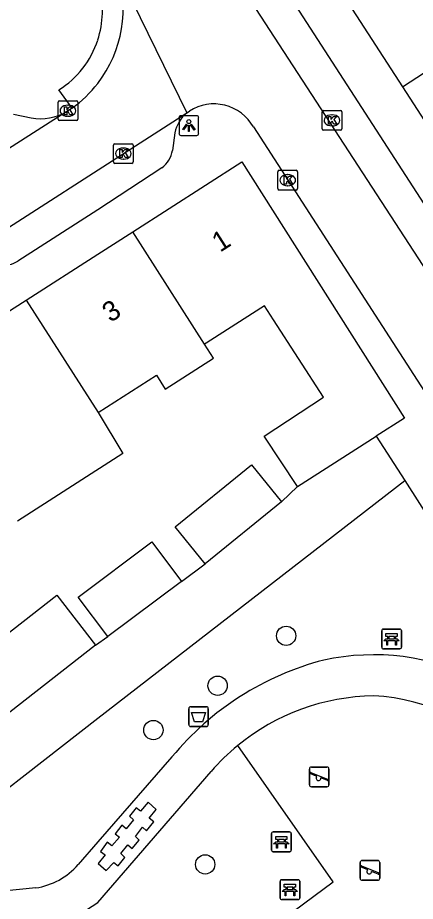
# Model space of a CAD drawing. Extents: x 161801 to 162379, y 382315 to 382832.
# Drawn here: x 161995.94 to 162016.09, y 382592.57 to 382637.32 of the extents above; entities that cross this region are included whole.
import ezdxf

# ---------------------------------------------------------------- set-up
doc = ezdxf.new("R2010")
doc.units = 0
for name, color, linetype in [('IMGEO_Afvalbak', 7, 'Continuous'), ('IMGEO_Bank', 7, 'Continuous'), ('IMGEO_Boom', 7, 'Continuous'), ('IMGEO_Groenvoorziening', 7, 'Continuous'), ('IMGEO_Kolk', 7, 'Continuous'), ('IMGEO_Lichtpunt', 7, 'Continuous'), ('IMGEO_Pand', 7, 'Continuous'), ('IMGEO_Pand_nummerreeks', 7, 'Continuous'), ('IMGEO_Rijbaan_lokaal_open', 7, 'Continuous'), ('IMGEO_Speelvoorziening', 7, 'Continuous'), ('IMGEO_Voetpad_gesloten', 7, 'Continuous'), ('IMGEO_Voetpad_open', 7, 'Continuous')]:
    doc.layers.add(name, color=color, linetype=linetype)

msp = doc.modelspace()

# ---------------------------------------------------------------- linework, layer by layer
at = {"layer": 'IMGEO_Afvalbak'}
for p, q in [((162004.612, 382601.524), (162004.612, 382602.324)), ((162004.612, 382602.324), (162004.612, 382601.524)), ((162004.712, 382602.424), (162005.502, 382602.424)), ((162005.502, 382602.424), (162004.712, 382602.424)), ((162005.602, 382602.324), (162005.602, 382601.524)), ((162005.602, 382601.524), (162005.602, 382602.324)), ((162005.502, 382601.424), (162004.712, 382601.424)), ((162004.712, 382601.424), (162005.502, 382601.424))]:
    msp.add_line(p, q, dxfattribs=at)
msp.add_lwpolyline([(162004.755, 382602.138), (162005.459, 382602.138), (162005.31, 382601.668), (162004.904, 382601.668), (162004.755, 382602.138)], dxfattribs=at)
for centre, start, end in [((162004.712, 382602.324), 90, 180), ((162004.712, 382602.324), 90, 180), ((162005.502, 382602.324), 0, 90), ((162005.502, 382602.324), 360, 90), ((162004.712, 382601.524), 180, 270), ((162004.712, 382601.524), 180, 270), ((162005.502, 382601.524), 270, 0), ((162005.502, 382601.524), 270, 0)]:
    msp.add_arc(centre, 0.1, start, end, dxfattribs=at)
at = {"layer": 'IMGEO_Bank'}
for p, q in [((162014.387, 382605.433), (162014.387, 382606.274)), ((162014.387, 382606.274), (162014.387, 382605.433)), ((162014.462, 382606.358), (162015.303, 382606.358)), ((162015.303, 382606.358), (162014.462, 382606.358)), ((162015.387, 382606.283), (162015.387, 382605.442)), ((162015.387, 382605.442), (162015.387, 382606.283)), ((162015.084, 382605.756), (162014.691, 382605.756)), ((162014.696, 382605.864), (162014.696, 382605.97)), ((162014.74, 382605.97), (162014.74, 382605.864)), ((162015.028, 382605.976), (162014.746, 382605.976)), ((162014.746, 382605.858), (162015.028, 382605.858)), ((162015.034, 382605.864), (162015.034, 382605.97)), ((162015.078, 382605.97), (162015.078, 382605.864)), ((162015.312, 382605.358), (162014.471, 382605.358)), ((162014.471, 382605.358), (162015.312, 382605.358)), ((162008.807, 382595.157), (162008.807, 382595.998)), ((162008.807, 382595.998), (162008.807, 382595.157)), ((162008.882, 382596.082), (162009.723, 382596.082)), ((162009.723, 382596.082), (162008.882, 382596.082)), ((162009.807, 382596.007), (162009.807, 382595.166)), ((162009.807, 382595.166), (162009.807, 382596.007)), ((162009.504, 382595.48), (162009.111, 382595.48)), ((162009.116, 382595.588), (162009.116, 382595.694)), ((162009.16, 382595.694), (162009.16, 382595.588)), ((162009.448, 382595.7), (162009.166, 382595.7)), ((162009.166, 382595.582), (162009.448, 382595.582)), ((162009.454, 382595.588), (162009.454, 382595.694)), ((162009.498, 382595.694), (162009.498, 382595.588)), ((162009.732, 382595.082), (162008.891, 382595.082)), ((162008.891, 382595.082), (162009.732, 382595.082)), ((162009.236, 382592.738), (162009.236, 382593.579)), ((162009.236, 382593.579), (162009.236, 382592.738)), ((162009.311, 382593.663), (162010.152, 382593.663)), ((162010.152, 382593.663), (162009.311, 382593.663)), ((162010.236, 382593.588), (162010.236, 382592.747)), ((162010.236, 382592.747), (162010.236, 382593.588)), ((162009.545, 382593.169), (162009.545, 382593.275)), ((162009.589, 382593.275), (162009.589, 382593.169)), ((162009.877, 382593.281), (162009.595, 382593.281)), ((162009.595, 382593.163), (162009.877, 382593.163)), ((162009.883, 382593.169), (162009.883, 382593.275)), ((162009.927, 382593.275), (162009.927, 382593.169)), ((162009.933, 382593.061), (162009.54, 382593.061)), ((162010.161, 382592.663), (162009.32, 382592.663)), ((162009.32, 382592.663), (162010.161, 382592.663))]:
    msp.add_line(p, q, dxfattribs=at)
for points in [[(162014.69, 382605.976), (162014.604, 382605.976), (162014.604, 382606.137), (162015.167, 382606.137), (162015.167, 382605.976), (162015.084, 382605.976)], [(162014.634, 382605.756), (162014.492, 382605.756), (162014.604, 382605.858), (162014.69, 382605.858)], [(162014.684, 382605.749), (162014.684, 382605.542), (162014.641, 382605.542), (162014.641, 382605.749)], [(162015.084, 382605.858), (162015.167, 382605.858), (162015.279, 382605.756), (162015.14, 382605.756)], [(162015.134, 382605.749), (162015.134, 382605.542), (162015.09, 382605.542), (162015.09, 382605.749)], [(162009.11, 382595.7), (162009.024, 382595.7), (162009.024, 382595.861), (162009.587, 382595.861), (162009.587, 382595.7), (162009.504, 382595.7)], [(162009.054, 382595.48), (162008.912, 382595.48), (162009.024, 382595.582), (162009.11, 382595.582)], [(162009.104, 382595.473), (162009.104, 382595.266), (162009.061, 382595.266), (162009.061, 382595.473)], [(162009.504, 382595.582), (162009.587, 382595.582), (162009.699, 382595.48), (162009.56, 382595.48)], [(162009.554, 382595.473), (162009.554, 382595.266), (162009.51, 382595.266), (162009.51, 382595.473)], [(162009.483, 382593.061), (162009.341, 382593.061), (162009.453, 382593.163), (162009.539, 382593.163)], [(162009.539, 382593.281), (162009.453, 382593.281), (162009.453, 382593.442), (162010.016, 382593.442), (162010.016, 382593.281), (162009.933, 382593.281)], [(162009.933, 382593.163), (162010.016, 382593.163), (162010.128, 382593.061), (162009.989, 382593.061)], [(162009.533, 382593.054), (162009.533, 382592.847), (162009.49, 382592.847), (162009.49, 382593.054)], [(162009.983, 382593.054), (162009.983, 382592.847), (162009.939, 382592.847), (162009.939, 382593.054)]]:
    msp.add_lwpolyline(points, dxfattribs=at)
for centre, radius, start, end in [((162014.465, 382606.28), 0.0779, 92.4484, 184.2845), ((162014.465, 382606.28), 0.0779, 92.4484, 184.2845), ((162015.309, 382606.28), 0.0779, 2.4484, 94.2845), ((162015.309, 382606.28), 0.0779, 2.4484, 94.2845), ((162014.634, 382605.749), 0.00671, 2.8957, 87.1043), ((162014.691, 382605.749), 0.00671, 92.8957, 177.1043), ((162014.689, 382605.969), 0.00671, 2.8957, 87.1043), ((162014.689, 382605.865), 0.00671, 272.8957, 357.1043), ((162014.746, 382605.969), 0.00671, 92.8957, 177.1043), ((162014.746, 382605.865), 0.00671, 182.8957, 267.1043), ((162015.028, 382605.969), 0.00671, 2.8957, 87.1043), ((162015.028, 382605.865), 0.00671, 272.8957, 357.1043), ((162015.085, 382605.969), 0.00671, 92.8957, 177.1043), ((162015.085, 382605.865), 0.00671, 182.8957, 267.1043), ((162015.083, 382605.749), 0.00671, 2.8957, 87.1043), ((162015.14, 382605.749), 0.00671, 92.8957, 177.1043), ((162014.465, 382605.436), 0.0779, 182.4484, 274.2845), ((162014.465, 382605.436), 0.0779, 182.4484, 274.2845), ((162015.309, 382605.436), 0.0779, 272.4484, 4.2845), ((162015.309, 382605.436), 0.0779, 272.4484, 4.2845), ((162008.885, 382596.004), 0.0779, 92.4484, 184.2845), ((162008.885, 382596.004), 0.0779, 92.4484, 184.2845), ((162009.729, 382596.004), 0.0779, 2.4484, 94.2845), ((162009.729, 382596.004), 0.0779, 2.4484, 94.2845), ((162009.054, 382595.473), 0.00671, 2.8957, 87.1043), ((162009.111, 382595.473), 0.00671, 92.8957, 177.1043), ((162009.109, 382595.693), 0.00671, 2.8957, 87.1043), ((162009.109, 382595.589), 0.00671, 272.8957, 357.1043), ((162009.166, 382595.693), 0.00671, 92.8957, 177.1043), ((162009.166, 382595.589), 0.00671, 182.8957, 267.1043), ((162009.448, 382595.693), 0.00671, 2.8957, 87.1043), ((162009.448, 382595.589), 0.00671, 272.8957, 357.1043), ((162009.505, 382595.693), 0.00671, 92.8957, 177.1043), ((162009.505, 382595.589), 0.00671, 182.8957, 267.1043), ((162009.503, 382595.473), 0.00671, 2.8957, 87.1043), ((162009.56, 382595.473), 0.00671, 92.8957, 177.1043), ((162008.885, 382595.16), 0.0779, 182.4484, 274.2845), ((162008.885, 382595.16), 0.0779, 182.4484, 274.2845), ((162009.729, 382595.16), 0.0779, 272.4484, 4.2845), ((162009.729, 382595.16), 0.0779, 272.4484, 4.2845), ((162009.314, 382593.585), 0.0779, 92.4484, 184.2845), ((162009.314, 382593.585), 0.0779, 92.4484, 184.2845), ((162010.158, 382593.585), 0.0779, 2.4484, 94.2845), ((162010.158, 382593.585), 0.0779, 2.4484, 94.2845), ((162009.538, 382593.274), 0.00671, 2.8957, 87.1043), ((162009.538, 382593.17), 0.00671, 272.8957, 357.1043), ((162009.595, 382593.274), 0.00671, 92.8957, 177.1043), ((162009.595, 382593.17), 0.00671, 182.8957, 267.1043), ((162009.877, 382593.274), 0.00671, 2.8957, 87.1043), ((162009.877, 382593.17), 0.00671, 272.8957, 357.1043), ((162009.934, 382593.274), 0.00671, 92.8957, 177.1043), ((162009.934, 382593.17), 0.00671, 182.8957, 267.1043), ((162009.314, 382592.741), 0.0779, 182.4484, 274.2845), ((162009.314, 382592.741), 0.0779, 182.4484, 274.2845), ((162009.483, 382593.054), 0.00671, 2.8957, 87.1043), ((162009.54, 382593.054), 0.00671, 92.8957, 177.1043), ((162009.932, 382593.054), 0.00671, 2.8957, 87.1043), ((162009.989, 382593.054), 0.00671, 92.8957, 177.1043), ((162010.158, 382592.741), 0.0779, 272.4484, 4.2845), ((162010.158, 382592.741), 0.0779, 272.4484, 4.2845)]:
    msp.add_arc(centre, radius, start, end, dxfattribs=at)
at = {"layer": 'IMGEO_Boom'}
for centre in [(162009.544, 382606.016), (162006.073, 382603.49), (162002.818, 382601.244), (162005.443, 382594.44)]:
    msp.add_circle(centre, 0.489, dxfattribs=at)
at = {"layer": 'IMGEO_Groenvoorziening'}
for points in [[(161990.199, 382592.576), (161990.507, 382593.796), (161991.631, 382595.328), (162000, 382601.844), (162015.552, 382613.874)], [(162009.311, 382612.795), (162010.112, 382613.571)], [(162004.236, 382608.775), (162005.44, 382609.656)], [(161999.89, 382605.539), (162000.514, 382605.98)], [(162014.979, 382583.935), (162009.447, 382591.715), (162011.932, 382593.56), (162007.091, 382600.459)]]:
    msp.add_lwpolyline(points, dxfattribs=at)
at = {"layer": 'IMGEO_Kolk'}
for p, q in [((161997.987, 382632.18), (161997.987, 382633.032)), ((161998.062, 382633.106), (161998.914, 382633.106)), ((161998.988, 382633.032), (161998.988, 382632.18)), ((161998.475, 382632.886), (161998.5, 382632.886)), ((162011.367, 382631.693), (162011.367, 382632.545)), ((162011.442, 382632.619), (162012.294, 382632.619)), ((162012.368, 382632.545), (162012.368, 382631.693)), ((161998.914, 382632.106), (161998.062, 382632.106)), ((161998.498, 382632.326), (161998.473, 382632.326)), ((162011.855, 382632.399), (162011.88, 382632.399)), ((162012.294, 382631.619), (162011.442, 382631.619)), ((162011.878, 382631.839), (162011.853, 382631.839)), ((162000.794, 382630.011), (162000.794, 382630.863)), ((162000.869, 382630.937), (162001.721, 382630.937)), ((162001.282, 382630.717), (162001.307, 382630.717)), ((162001.795, 382630.863), (162001.795, 382630.011)), ((162001.721, 382629.937), (162000.869, 382629.937)), ((162001.305, 382630.157), (162001.28, 382630.157)), ((162009.123, 382628.663), (162009.123, 382629.515)), ((162009.198, 382629.589), (162010.05, 382629.589)), ((162009.611, 382629.369), (162009.636, 382629.369)), ((162010.124, 382629.515), (162010.124, 382628.663)), ((162010.05, 382628.589), (162009.198, 382628.589)), ((162009.634, 382628.809), (162009.609, 382628.809))]:
    msp.add_line(p, q, dxfattribs=at)
for points in [[(161997.987, 382632.18), (161997.987, 382633.032)], [(161998.062, 382633.106), (161998.914, 382633.106)], [(161998.988, 382633.032), (161998.988, 382632.18)], [(161998.308, 382632.806), (161998.431, 382632.806), (161998.431, 382632.655), (161998.561, 382632.806), (161998.725, 382632.806), (161998.579, 382632.655), (161998.732, 382632.406), (161998.58, 382632.406), (161998.495, 382632.57), (161998.431, 382632.503), (161998.431, 382632.406), (161998.308, 382632.406), (161998.308, 382632.806)], [(162011.367, 382631.693), (162011.367, 382632.545)], [(162011.442, 382632.619), (162012.294, 382632.619)], [(162012.368, 382632.545), (162012.368, 382631.693)], [(161998.914, 382632.106), (161998.062, 382632.106)], [(162011.688, 382632.319), (162011.811, 382632.319), (162011.811, 382632.168), (162011.941, 382632.319), (162012.105, 382632.319), (162011.959, 382632.168), (162012.112, 382631.919), (162011.96, 382631.919), (162011.875, 382632.083), (162011.811, 382632.016), (162011.811, 382631.919), (162011.688, 382631.919), (162011.688, 382632.319)], [(162012.294, 382631.619), (162011.442, 382631.619)], [(162000.794, 382630.011), (162000.794, 382630.863)], [(162000.869, 382630.937), (162001.721, 382630.937)], [(162001.795, 382630.863), (162001.795, 382630.011)], [(162001.115, 382630.637), (162001.238, 382630.637), (162001.238, 382630.486), (162001.368, 382630.637), (162001.532, 382630.637), (162001.386, 382630.486), (162001.539, 382630.237), (162001.387, 382630.237), (162001.302, 382630.401), (162001.238, 382630.334), (162001.238, 382630.237), (162001.115, 382630.237), (162001.115, 382630.637)], [(162001.721, 382629.937), (162000.869, 382629.937)], [(162009.123, 382628.663), (162009.123, 382629.515)], [(162009.198, 382629.589), (162010.05, 382629.589)], [(162010.124, 382629.515), (162010.124, 382628.663)], [(162009.444, 382629.289), (162009.567, 382629.289), (162009.567, 382629.138), (162009.697, 382629.289), (162009.861, 382629.289), (162009.715, 382629.138), (162009.868, 382628.889), (162009.716, 382628.889), (162009.631, 382629.053), (162009.567, 382628.986), (162009.567, 382628.889), (162009.444, 382628.889), (162009.444, 382629.289)], [(162010.05, 382628.589), (162009.198, 382628.589)]]:
    msp.add_lwpolyline(points, dxfattribs=at)
for centre, start, end in [((161998.064, 382633.03), 91.552, 178.448), ((161998.064, 382633.03), 91.552, 178.448), ((161998.912, 382633.03), 1.552, 88.448), ((161998.912, 382633.03), 1.552, 88.448), ((162011.444, 382632.543), 91.552, 178.448), ((162011.444, 382632.543), 91.552, 178.448), ((162012.292, 382632.543), 1.552, 88.448), ((162012.292, 382632.543), 1.552, 88.448), ((161998.064, 382632.182), 181.552, 268.448), ((161998.064, 382632.182), 181.552, 268.448), ((161998.912, 382632.182), 271.552, 358.448), ((161998.912, 382632.182), 271.552, 358.448), ((162011.444, 382631.695), 181.552, 268.448), ((162011.444, 382631.695), 181.552, 268.448), ((162012.292, 382631.695), 271.552, 358.448), ((162012.292, 382631.695), 271.552, 358.448), ((162000.871, 382630.861), 91.552, 178.448), ((162000.871, 382630.861), 91.552, 178.448), ((162001.719, 382630.861), 1.552, 88.448), ((162001.719, 382630.861), 1.552, 88.448), ((162000.871, 382630.013), 181.552, 268.448), ((162000.871, 382630.013), 181.552, 268.448), ((162001.719, 382630.013), 271.552, 358.448), ((162001.719, 382630.013), 271.552, 358.448), ((162009.2, 382629.513), 91.552, 178.448), ((162009.2, 382629.513), 91.552, 178.448), ((162010.048, 382629.513), 1.552, 88.448), ((162010.048, 382629.513), 1.552, 88.448), ((162009.2, 382628.665), 181.552, 268.448), ((162009.2, 382628.665), 181.552, 268.448), ((162010.048, 382628.665), 271.552, 358.448), ((162010.048, 382628.665), 271.552, 358.448)]:
    msp.add_arc(centre, 0.0765, start, end, dxfattribs=at)
for centre, major_axis, ratio, start_param, end_param in [((161998.474, 382632.606), (-0.387, 0.002), 0.722429, 4.712389, 7.853982), ((161998.499, 382632.606), (-0.39, 0.002), 0.717154, 1.570796, 4.712389), ((162011.854, 382632.119), (-0.387, 0.002), 0.722429, 4.712389, 7.853982), ((162011.879, 382632.119), (-0.39, 0.002), 0.717154, 1.570796, 4.712389), ((162001.281, 382630.437), (-0.387, 0.002), 0.722429, 4.712389, 7.853982), ((162001.306, 382630.437), (-0.39, 0.002), 0.717154, 1.570796, 4.712389), ((162009.61, 382629.089), (-0.387, 0.002), 0.722429, 4.712389, 7.853982), ((162009.635, 382629.089), (-0.39, 0.002), 0.717154, 1.570796, 4.712389)]:
    msp.add_ellipse(centre, major_axis=major_axis, ratio=ratio, start_param=start_param, end_param=end_param, dxfattribs=at)
at = {"layer": 'IMGEO_Lichtpunt'}
for p, q in [((162004.116, 382632.256), (162004.116, 382631.449)), ((162004.116, 382632.256), (162004.116, 382631.449)), ((162005.018, 382632.351), (162004.21, 382632.351)), ((162005.018, 382632.351), (162004.21, 382632.351)), ((162005.112, 382631.449), (162005.112, 382632.256)), ((162005.112, 382631.449), (162005.112, 382632.256)), ((162004.21, 382631.355), (162005.018, 382631.355)), ((162004.21, 382631.355), (162005.018, 382631.355))]:
    msp.add_line(p, q, dxfattribs=at)
for points in [[(162004.49, 382631.92), (162004.529, 382631.892), (162004.341, 382631.63), (162004.303, 382631.657), (162004.49, 382631.92)], [(162004.592, 382631.872), (162004.639, 382631.872), (162004.639, 382631.55), (162004.592, 382631.55), (162004.592, 382631.872)], [(162004.702, 382631.892), (162004.74, 382631.919), (162004.927, 382631.657), (162004.888, 382631.629), (162004.702, 382631.892)]]:
    msp.add_lwpolyline(points, dxfattribs=at)
msp.add_circle((162004.615, 382632.054), 0.0994, dxfattribs=at)
for centre, start, end in [((162004.21, 382632.256), 90, 180), ((162004.21, 382632.256), 90, 180), ((162005.018, 382632.256), 0, 90), ((162005.018, 382632.256), 0, 90), ((162004.21, 382631.449), 180, 270), ((162004.21, 382631.449), 180, 270), ((162005.018, 382631.449), 270, 0), ((162005.018, 382631.449), 270, 360)]:
    msp.add_arc(centre, 0.0946, start, end, dxfattribs=at)
at = {"layer": 'IMGEO_Pand'}
for points in [[(162010.84, 382642.761), (162010.894, 382640.81), (162012.701, 382638.028), (162015.436, 382633.815)], [(162015.436, 382633.815), (162020.91, 382637.369)], [(162015.436, 382633.815), (162018.386, 382629.27)], [(162001.769, 382626.474), (162007.296, 382630.012), (162015.544, 382617.046), (162014.11, 382616.128)], [(161996.371, 382623.019), (162000, 382625.342), (162001.769, 382626.474)], [(162005.415, 382620.782), (162001.769, 382626.474)], [(161990.973, 382619.564), (161996.371, 382623.019)], [(161996.371, 382623.019), (162000.023, 382617.321)], [(162010.112, 382613.571), (162008.436, 382616.118), (162011.444, 382618.097), (162008.901, 382622.018), (162008.45, 382622.722), (162006.159, 382621.257), (162005.498, 382620.835), (162005.415, 382620.782)], [(162000.023, 382617.321), (162002.969, 382619.217), (162003.421, 382618.51), (162005.868, 382620.074), (162005.415, 382620.782)], [(162000.023, 382617.321), (162001.267, 382615.24), (161995.927, 382611.826)], [(162010.112, 382613.571), (162014.11, 382616.128)], [(162005.44, 382609.656), (162003.915, 382611.538), (162007.786, 382614.676), (162009.311, 382612.795)], [(162009.311, 382612.795), (162005.44, 382609.656)], [(162000.514, 382605.98), (161999.013, 382607.978), (162002.734, 382610.774), (162004.236, 382608.775)], [(162004.236, 382608.775), (162000.514, 382605.98)], [(161995.148, 382601.848), (161995.064, 382601.956), (161993.176, 382604.382), (161997.917, 382608.073), (161999.89, 382605.539)], [(161999.89, 382605.539), (161995.148, 382601.848)]]:
    msp.add_lwpolyline(points, dxfattribs=at)
at = {"layer": 'IMGEO_Rijbaan_lokaal_open'}
for points in [[(162000.973, 382639.763), (162004.521, 382632.507)], [(162006.831, 382639.585), (162016.945, 382624.048), (162017.267, 382623.551), (162020.932, 382617.897), (162022.259, 382615.849)], [(161998.439, 382632.572), (161980.099, 382620.86)], [(161992.146, 382624.565), (162004.521, 382632.507)], [(161998.695, 382632.733), (161998.439, 382632.572)], [(162004.521, 382632.507), (162004.65, 382632.59)], [(162007.883, 382631.783), (162017.409, 382617.057)]]:
    msp.add_lwpolyline(points, dxfattribs=at)
for centre, radius, start, end in [((161995.081, 382637.787), 6.214, 322.3296, 18.5366), ((161995.087, 382637.784), 6.207, 305.5342, 322.3191), ((162005.885, 382630.659), 2.293, 29.3702, 122.5991)]:
    msp.add_arc(centre, radius, start, end, dxfattribs=at)
at = {"layer": 'IMGEO_Speelvoorziening'}
for p, q in [((162010.724, 382598.471), (162010.724, 382599.271)), ((162010.724, 382599.271), (162010.724, 382598.471)), ((162011.107, 382598.899), (162010.768, 382599.036)), ((162010.793, 382599.096), (162011.669, 382598.743)), ((162010.824, 382599.371), (162011.614, 382599.371)), ((162011.614, 382599.371), (162010.824, 382599.371)), ((162011.714, 382599.271), (162011.714, 382598.471)), ((162011.714, 382598.471), (162011.714, 382599.271)), ((162011.645, 382598.683), (162011.305, 382598.82)), ((162011.614, 382598.371), (162010.824, 382598.371)), ((162010.824, 382598.371), (162011.614, 382598.371)), ((162013.295, 382593.738), (162013.295, 382594.538)), ((162013.295, 382594.538), (162013.295, 382593.738)), ((162013.395, 382594.638), (162014.185, 382594.638)), ((162014.185, 382594.638), (162013.395, 382594.638)), ((162014.285, 382594.538), (162014.285, 382593.738)), ((162014.285, 382593.738), (162014.285, 382594.538)), ((162013.678, 382594.166), (162013.339, 382594.303)), ((162013.364, 382594.363), (162014.24, 382594.01)), ((162014.216, 382593.95), (162013.876, 382594.087)), ((162014.185, 382593.638), (162013.395, 382593.638)), ((162013.395, 382593.638), (162014.185, 382593.638))]:
    msp.add_line(p, q, dxfattribs=at)
for centre, radius, start, end in [((162010.824, 382599.271), 0.1, 90, 180), ((162010.824, 382599.271), 0.1, 90, 180), ((162010.781, 382599.066), 0.0327, 68.078, 248.078), ((162011.614, 382599.271), 0.1, 0, 90), ((162011.614, 382599.271), 0.1, 360, 90), ((162011.186, 382598.809), 0.12, 130.9928, 5.1632), ((162011.657, 382598.713), 0.0327, 248.078, 68.078), ((162010.824, 382598.471), 0.1, 180, 270), ((162010.824, 382598.471), 0.1, 180, 270), ((162011.614, 382598.471), 0.1, 270, 0), ((162011.614, 382598.471), 0.1, 270, 0), ((162013.395, 382594.538), 0.1, 90, 180), ((162013.395, 382594.538), 0.1, 90, 180), ((162014.185, 382594.538), 0.1, 0, 90), ((162014.185, 382594.538), 0.1, 360, 90), ((162013.352, 382594.333), 0.0327, 68.078, 248.078), ((162013.757, 382594.076), 0.12, 130.9928, 5.1632), ((162014.228, 382593.98), 0.0327, 248.078, 68.078), ((162013.395, 382593.738), 0.1, 180, 270), ((162013.395, 382593.738), 0.1, 180, 270), ((162014.185, 382593.738), 0.1, 270, 0), ((162014.185, 382593.738), 0.1, 270, 0)]:
    msp.add_arc(centre, radius, start, end, dxfattribs=at)
at = {"layer": 'IMGEO_Voetpad_gesloten'}
for points in [[(162003.761, 382599.882), (162000, 382595.578), (161999.004, 382594.438)], [(161997.758, 382591.054), (162000, 382592.507), (162005.743, 382599.153)], [(162002.962, 382597.226), (162002.552, 382597.592), (162002.159, 382597.132), (162001.946, 382597.304), (162001.604, 382596.883), (162001.806, 382596.696), (162001.434, 382596.245), (162001.226, 382596.433), (162000.879, 382595.987), (162001.097, 382595.817), (162000.704, 382595.373), (162000.476, 382595.565), (162000.13, 382595.097), (162000.372, 382594.925), (162000.017, 382594.487), (162000.419, 382594.133), (162000.809, 382594.543), (162001.035, 382594.37), (162001.367, 382594.797), (162001.161, 382594.995), (162001.531, 382595.435), (162001.749, 382595.247), (162002.096, 382595.674), (162001.909, 382595.861), (162002.266, 382596.321), (162002.467, 382596.144), (162002.838, 382596.601), (162002.598, 382596.774), (162002.962, 382597.226)], [(161996.853, 382593.253), (161990.199, 382592.576)]]:
    msp.add_lwpolyline(points, dxfattribs=at)
for centre, radius, start, end in [((162015.126, 382590.534), 14.716, 104.4709, 140.5631), ((162013.981, 382593.164), 11.891, 63.239, 102.2928), ((162014.155, 382591.815), 11.163, 90.894, 129.2564), ((162013.498, 382593.189), 9.8, 39.1104, 87.1753), ((162014.281, 382591.689), 11.34, 129.3464, 138.8403), ((161996.345, 382596.719), 3.503, 278.3336, 319.3677)]:
    msp.add_arc(centre, radius, start, end, dxfattribs=at)
at = {"layer": 'IMGEO_Voetpad_open'}
for points in [[(162022.279, 382619.106), (162020.158, 382622.358), (162016.911, 382627.309), (162009.853, 382638.244)], [(161998.695, 382632.733), (161998.034, 382633.662)], [(161995.73, 382632.437), (161996.621, 382632.252)], [(162003.908, 382631.483), (162003.783, 382630.594)], [(162003.253, 382629.716), (162000, 382627.587), (161995.954, 382624.991)], [(162014.11, 382616.128), (162015.552, 382613.874)], [(162015.552, 382613.874), (162021.393, 382604.741), (162023.196, 382604.507), (162027.153, 382598.285)]]:
    msp.add_lwpolyline(points, dxfattribs=at)
for centre, radius, start, end in [((161995.489, 382637.665), 4.747, 341.866, 15.001), ((161995.5, 382637.662), 4.736, 302.3536, 341.8587), ((161997.128, 382634.698), 2.498, 258.3022, 301.6634), ((162005.6, 382631.166), 1.721, 128.8075, 169.3802), ((162002.387, 382630.838), 1.417, 307.6665, 350.0994), ((161995.251, 382626.085), 1.3, 260.8511, 302.7358)]:
    msp.add_arc(centre, radius, start, end, dxfattribs=at)

# ---------------------------------------------------------------- texts
at = {"layer": 'IMGEO_Pand_nummerreeks'}
for s, p in [('1', (162006.198, 382625.414)), ('3', (162000.64, 382621.856))]:
    msp.add_text(s, height=1, rotation=32.6242, dxfattribs=at).set_placement(p)

doc.saveas('drawing.dxf')
